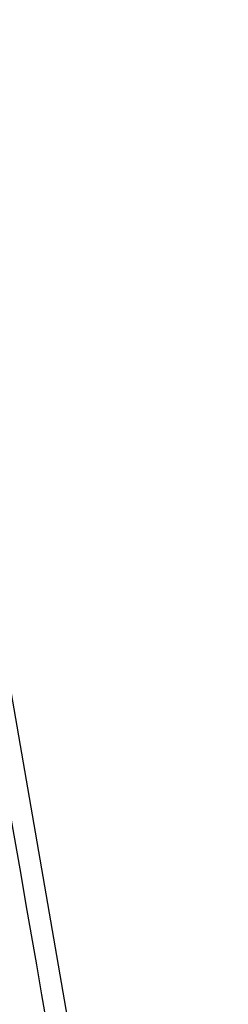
# Paper-space layout 'Sheet' of a CAD drawing. Header units: inches. Extents: x 0.2 to 10.8, y 0.2 to 8.3.
# Tile 314 of 545: x 5.3405 to 5.3514, y 7.1778 to 7.2295. Entities that reach past the tile are written whole.
import ezdxf

# ---------------------------------------------------------------- set-up
doc = ezdxf.new("R2010")
doc.units = ezdxf.units.IN
doc.header["$MEASUREMENT"] = 0
doc.layers.get('0').update_dxf_attribs({"lineweight": 5})

psp = doc.layouts.new('Sheet')

# ---------------------------------------------------------------- linework, layer by layer
at = {"color": 0, "linetype": 'ByBlock', "lineweight": -3}
psp.add_line((5.351402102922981, 7.128445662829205), (5.333908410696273, 7.229512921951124), dxfattribs=at)
psp.add_arc((-32.04674012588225, 0.7067745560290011), 37.94431962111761, 9.742572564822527, 9.897439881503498, dxfattribs=at)

doc.saveas('drawing.dxf')
